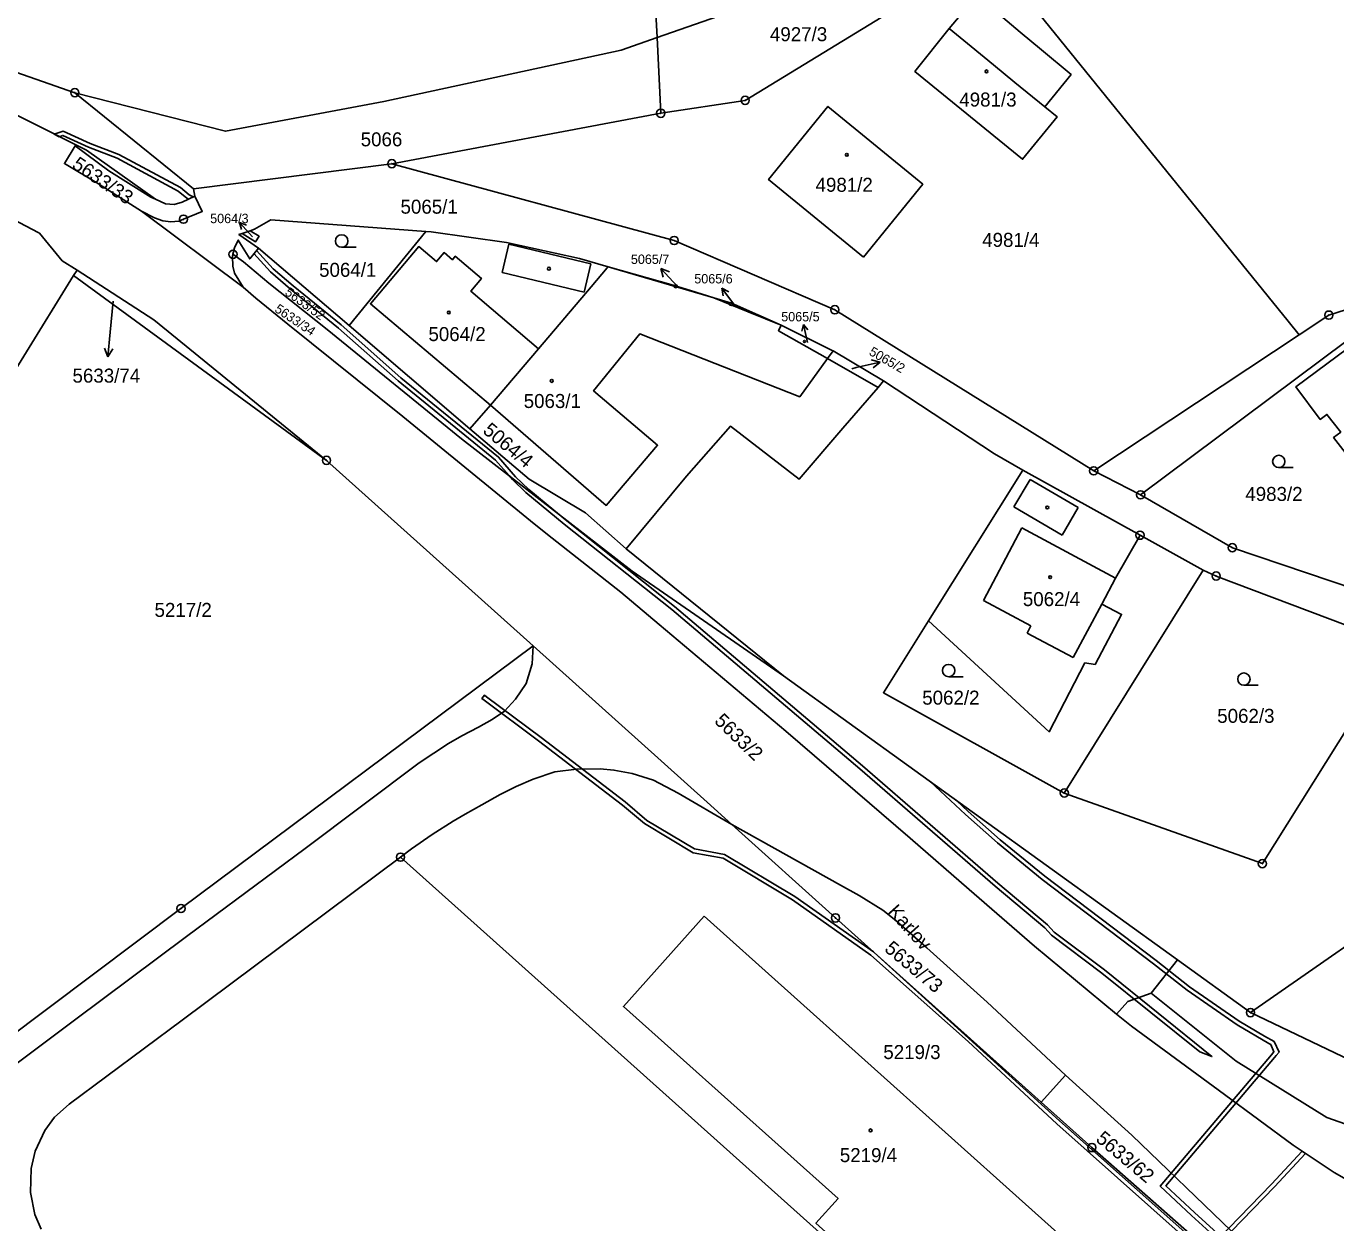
# Model space of a CAD drawing. Extents: x -644096 to -634268, y -1141430 to -1133463.
# Drawn here: x -637662.8 to -637503.7, y -1139368.7 to -1139223.3 of the extents above; entities that cross this region are included whole.
import ezdxf

# ---------------------------------------------------------------- set-up
doc = ezdxf.new("R2010")
doc.units = 0
for name, color, linetype in [('_CIVIL_CONSTRUCTION', 7, 'Continuous'), ('B_Hranice _3D', 7, 'Continuous'), ('M_Svah_Nasyp', 7, 'Continuous'), ('M_Svah_Zarez', 7, 'Continuous'), ('svrsek_osa_sjezdy', 7, 'Continuous'), ('svrsek_osa_terminal_VRT', 7, 'Continuous'), ('svrsek_osa_VRT', 7, 'Continuous'), ('svrsek_popisy_VRT', 7, 'Continuous'), ('terminal_VRT', 7, 'Continuous')]:
    doc.layers.add(name, color=color, linetype=linetype)

msp = doc.modelspace()

# ---------------------------------------------------------------- linework, layer by layer
at = {"layer": '_CIVIL_CONSTRUCTION'}
for centre, radius in [((-637656.88, -1139231.43), 0.5), ((-637656.88, -1139231.43), 0.0303), ((-637575.46, -1139232.36), 0.5), ((-637575.46, -1139232.36), 0.0303), ((-637585.71, -1139233.92), 0.5), ((-637585.71, -1139233.92), 0.0303), ((-637618.38, -1139240.05), 0.5), ((-637618.38, -1139240.05), 0.0303), ((-637643.68, -1139246.79), 0.5), ((-637643.68, -1139246.79), 0.0303), ((-637584.08, -1139249.38), 0.5), ((-637584.08, -1139249.38), 0.0303), ((-637637.67, -1139251.05), 0.5), ((-637637.67, -1139251.05), 0.0303), ((-637564.57, -1139257.79), 0.5), ((-637564.57, -1139257.79), 0.0303), ((-637504.57, -1139258.44), 0.5), ((-637504.57, -1139258.44), 0.0303), ((-637626.31, -1139276.08), 0.5), ((-637626.31, -1139276.08), 0.0303), ((-637533.12, -1139277.35), 0.5), ((-637533.12, -1139277.35), 0.0303), ((-637527.43, -1139280.27), 0.5), ((-637527.43, -1139280.27), 0.0303), ((-637527.5, -1139285.17), 0.5), ((-637527.5, -1139285.17), 0.0303), ((-637516.28, -1139286.69), 0.5), ((-637516.28, -1139286.69), 0.0303), ((-637518.25, -1139290.13), 0.5), ((-637518.25, -1139290.13), 0.0303), ((-637536.7, -1139316.48), 0.5), ((-637536.7, -1139316.48), 0.0303), ((-637617.32, -1139324.27), 0.5), ((-637617.32, -1139324.27), 0.0303), ((-637512.64, -1139325.06), 0.5), ((-637512.64, -1139325.06), 0.0303), ((-637643.99, -1139330.51), 0.5), ((-637643.99, -1139330.51), 0.0303), ((-637564.49, -1139331.65), 0.5), ((-637564.49, -1139331.65), 0.0303), ((-637514.08, -1139343.15), 0.5), ((-637514.08, -1139343.15), 0.0303), ((-637533.35, -1139359.54), 0.5), ((-637533.35, -1139359.54), 0.0303)]:
    msp.add_circle(centre, radius, dxfattribs=at)
at = {"layer": 'B_Hranice _3D'}
for points in [[(-637642.51, -1139244.08), (-637642.98, -1139243.83), (-637644.06, -1139242.96), (-637651.52, -1139238.93), (-637655.02, -1139237.6), (-637658.29, -1139236.08), (-637659.41, -1139236.45), (-637658.77, -1139236.77), (-637658.33, -1139236.62), (-637655.22, -1139238.06), (-637651.72, -1139239.39), (-637644.34, -1139243.38), (-637643.26, -1139244.25), (-637643.07, -1139244.35)], [(-637520.25, -1139347.92), (-637518.76, -1139348.49), (-637531.83, -1139337.96), (-637537.93, -1139333.4), (-637538.72, -1139332.51), (-637544.77, -1139327.42), (-637561.2, -1139313.18), (-637584.03, -1139293.82), (-637597.14, -1139283.44), (-637598.7, -1139282.14), (-637601.75, -1139279.61), (-637603.37, -1139278.07), (-637605.41, -1139275.68), (-637617.3, -1139266.04), (-637624.52, -1139259.63), (-637630.36, -1139254.89), (-637632.77, -1139252.83), (-637634.81, -1139250.58), (-637635.12, -1139250.97), (-637633.11, -1139253.19), (-637630.68, -1139255.27), (-637624.84, -1139260.01), (-637617.62, -1139266.42), (-637605.77, -1139276.04), (-637604.14, -1139277.93), (-637603.73, -1139278.41), (-637602.09, -1139279.99), (-637597.46, -1139283.82), (-637584.35, -1139294.2), (-637561.52, -1139313.56), (-637545.09, -1139327.8), (-637539.06, -1139332.87), (-637538.27, -1139333.76), (-637532.13, -1139338.36)], [(-637511.53, -1139363.97), (-637516.73, -1139369.35), (-637517.91, -1139370.57), (-637518.19, -1139370.87), (-637518.57, -1139371.61), (-637518.46, -1139372.62), (-637517.42, -1139373.54), (-637517.98, -1139372.51), (-637518.05, -1139371.71), (-637517.75, -1139371.08), (-637516.38, -1139369.68), (-637511.17, -1139364.31), (-637507.39, -1139360.27), (-637507.81, -1139359.99)]]:
    msp.add_lwpolyline(points, close=True, dxfattribs=at)
for points in [[(-637518.4, -1139373.06), (-637537.27, -1139356.31), (-637559.78, -1139335.87), (-637559.88, -1139335.78), (-637569.44, -1139329.05), (-637577.95, -1139323.93), (-637581.61, -1139323.25), (-637587.39, -1139319.8), (-637590.04, -1139317.56), (-637600.25, -1139309.75), (-637606.86, -1139304.81), (-637607.14, -1139304.6), (-637607.44, -1139305), (-637607.16, -1139305.21), (-637600.55, -1139310.15), (-637590.36, -1139317.94), (-637587.69, -1139320.2), (-637581.79, -1139323.73), (-637578.13, -1139324.41), (-637569.72, -1139329.47), (-637560.2, -1139336.18), (-637548.37, -1139346.64), (-637537.61, -1139356.67), (-637518.82, -1139373.36)], [(-637512.13, -1139375.39), (-637520.9, -1139367.43), (-637524.36, -1139364.18), (-637511.16, -1139348.61), (-637510.96, -1139348.37), (-637510.61, -1139347.95), (-637511.22, -1139346.67), (-637512.38, -1139346), (-637515.45, -1139344.21), (-637521.49, -1139340.01), (-637525.55, -1139336.81), (-637539.08, -1139326.6), (-637544.48, -1139322.17), (-637548.37, -1139318.72), (-637549.79, -1139317.39), (-637552.95, -1139315.11), (-637548.71, -1139319.08), (-637544.8, -1139322.55), (-637539.38, -1139327), (-637525.85, -1139337.21), (-637521.79, -1139340.41), (-637515.71, -1139344.63), (-637511.84, -1139346.89), (-637511.6, -1139347.03), (-637511.23, -1139347.92), (-637511.54, -1139348.29), (-637525.04, -1139364.22), (-637521.24, -1139367.79), (-637512.77, -1139375.49)]]:
    msp.add_lwpolyline(points, dxfattribs=at)
at = {"layer": 'M_Svah_Nasyp'}
for p, q in [((-637547.99, -1139225.83), (-637550.67, -1139223.64)), ((-637545.31, -1139228.03), (-637547.99, -1139225.83)), ((-637542.69, -1139230.17), (-637545.31, -1139228.03)), ((-637539.07, -1139233.14), (-637542.69, -1139230.17)), ((-637604.99, -1139253.25), (-637604.17, -1139249.81)), ((-637604.17, -1139249.81), (-637594.19, -1139252.21)), ((-637595.01, -1139255.65), (-637604.99, -1139253.25)), ((-637594.19, -1139252.21), (-637595.01, -1139255.65)), ((-637542.81, -1139281.72), (-637540.85, -1139278.4)), ((-637540.85, -1139278.4), (-637535, -1139281.81)), ((-637542.81, -1139281.72), (-637536.97, -1139285.15)), ((-637536.97, -1139285.15), (-637535, -1139281.81)), ((-637541.86, -1139284.28), (-637546.52, -1139293.08)), ((-637530.47, -1139290.37), (-637541.86, -1139284.28)), ((-637546.52, -1139293.08), (-637540.75, -1139296.18)), ((-637535.61, -1139300.04), (-637532.15, -1139293.53)), ((-637540.75, -1139296.18), (-637541.21, -1139297.05)), ((-637541.21, -1139297.05), (-637535.61, -1139300.04))]:
    msp.add_line(p, q, dxfattribs=at)
msp.add_lwpolyline([(-637606.41, -1139269.36), (-637620.97, -1139257.05), (-637615.11, -1139250.12), (-637612.95, -1139251.94), (-637612.03, -1139250.85), (-637611.02, -1139251.71), (-637610.67, -1139251.3), (-637607.5, -1139253.98), (-637608.8, -1139255.52), (-637600.58, -1139262.52)], dxfattribs=at)
at = {"layer": 'M_Svah_Zarez'}
for centre, radius in [((-637546.15, -1139228.84), 0.175), ((-637563.11, -1139238.98), 0.175), ((-637599.29, -1139252.8), 0.175), ((-637583.9, -1139254.94), 0.175), ((-637611.46, -1139258.12), 0.175), ((-637577.18, -1139257.09), 0.175), ((-637568.26, -1139261.63), 0.119), ((-637598.96, -1139266.43), 0.175), ((-637538.76, -1139281.8), 0.175), ((-637538.42, -1139290.27), 0.175), ((-637560.22, -1139357.46), 0.175)]:
    msp.add_circle(centre, radius, dxfattribs=at)
at = {"layer": 'svrsek_osa_sjezdy'}
for p, q in [((-637624.47, -1139250.19), (-637622.72, -1139250.19)), ((-637510.65, -1139276.96), (-637508.9, -1139276.96)), ((-637550.74, -1139302.36), (-637548.99, -1139302.36)), ((-637514.88, -1139303.39), (-637513.13, -1139303.39))]:
    msp.add_line(p, q, dxfattribs=at)
for centre in [(-637624.47, -1139249.44), (-637510.65, -1139276.21), (-637550.74, -1139301.61), (-637514.88, -1139302.64)]:
    msp.add_circle(centre, 0.75, dxfattribs=at)
at = {"layer": 'svrsek_osa_terminal_VRT'}
msp.add_arc((-642050.26, -1145189.6), 8802.25, 41.413152, 75.317049, dxfattribs=at)
at = {"layer": 'svrsek_popisy_VRT'}
for p, q in [((-637635.29, -1139248.93), (-637636.86, -1139247.19)), ((-637636.86, -1139247.19), (-637636.04, -1139247.51)), ((-637636.86, -1139247.19), (-637636.62, -1139248.03)), ((-637583.67, -1139254.97), (-637585.72, -1139252.78)), ((-637585.72, -1139252.78), (-637584.67, -1139253.17)), ((-637585.72, -1139252.78), (-637585.4, -1139253.85)), ((-637583.61, -1139255.03), (-637583.67, -1139254.97)), ((-637576.77, -1139257.25), (-637578.29, -1139255.16)), ((-637578.29, -1139255.16), (-637577.43, -1139255.61)), ((-637578.29, -1139255.16), (-637578.13, -1139256.11)), ((-637652.24, -1139256.73), (-637652.6, -1139260.51)), ((-637568.39, -1139259.59), (-637568.58, -1139260.4)), ((-637567.88, -1139261.78), (-637568.39, -1139259.59)), ((-637568.39, -1139259.59), (-637567.85, -1139260.23)), ((-637652.6, -1139260.51), (-637652.86, -1139263.5)), ((-637652.86, -1139263.5), (-637653.27, -1139262.46)), ((-637652.86, -1139263.5), (-637652.28, -1139262.55)), ((-637561.98, -1139264.82), (-637559.06, -1139264.15)), ((-637559.06, -1139264.15), (-637560.14, -1139263.88)), ((-637559.06, -1139264.15), (-637559.92, -1139264.86)), ((-637562.52, -1139264.95), (-637561.98, -1139264.82))]:
    msp.add_line(p, q, dxfattribs=at)
at = {"layer": 'terminal_VRT'}
for p, q in [((-637680.29, -1139223.23), (-637656.88, -1139231.43)), ((-637586.14, -1139224.72), (-637585.71, -1139233.92)), ((-637656.88, -1139231.43), (-637642.45, -1139243.11)), ((-637585.71, -1139233.92), (-637618.38, -1139240.05)), ((-637642.45, -1139243.11), (-637618.38, -1139240.05)), ((-637642.31, -1139243.98), (-637642.45, -1139243.11)), ((-637636.45, -1139255.04), (-637648.79, -1139245.82)), ((-637635.59, -1139248.2), (-637636.57, -1139248.52)), ((-637623.56, -1139259.7), (-637614.24, -1139248.29)), ((-637634.58, -1139250.29), (-637623.56, -1139259.7)), ((-637657.05, -1139253.61), (-637656.61, -1139252.99)), ((-637579.25, -1139256.33), (-637592.12, -1139252.59)), ((-637626.31, -1139276.08), (-637657.05, -1139253.61)), ((-637623.56, -1139259.7), (-637608.89, -1139272.24)), ((-637533.12, -1139277.35), (-637508.17, -1139260.83)), ((-637564.79, -1139262.79), (-637565.47, -1139263.72)), ((-637564.79, -1139262.79), (-637558.64, -1139266.44)), ((-637559.32, -1139267.23), (-637565.47, -1139263.72)), ((-637558.64, -1139266.44), (-637559.32, -1139267.23)), ((-637608.89, -1139272.24), (-637606.41, -1139269.36)), ((-637601.2, -1139298.6), (-637626.31, -1139276.08)), ((-637553.18, -1139295.56), (-637541.72, -1139277.28)), ((-637527.5, -1139285.17), (-637541.72, -1139277.28)), ((-637533.12, -1139277.35), (-637527.43, -1139280.27)), ((-637519.85, -1139289.41), (-637527.5, -1139285.17)), ((-637589.91, -1139286.83), (-637570.81, -1139302.23)), ((-637536.7, -1139316.48), (-637519.85, -1139289.41)), ((-637570.81, -1139302.23), (-637522.96, -1139336.74)), ((-637538.63, -1139394.75), (-637617.32, -1139324.27)), ((-637526.15, -1139340.81), (-637522.96, -1139336.74)), ((-637522.96, -1139336.74), (-637514.08, -1139343.15)), ((-637514.08, -1139343.15), (-637495.45, -1139352.05)), ((-637536.54, -1139350.73), (-637539.51, -1139354.02))]:
    msp.add_line(p, q, dxfattribs=at)
for points in [[(-637568.98, -1139190.45), (-637572.17, -1139205.14), (-637586.43, -1139219.52), (-637586.14, -1139224.72)], [(-637647.09, -1139244.37), (-637655.48, -1139238.42), (-637674.64, -1139228.79), (-637695.21, -1139220), (-637695.61, -1139221.04), (-637713.2, -1139213.66)], [(-637586.14, -1139224.72), (-637572.32, -1139219.85), (-637551.85, -1139213.63)], [(-637585.71, -1139233.92), (-637575.46, -1139232.36), (-637554.91, -1139219.79), (-637543.45, -1139217.27)], [(-637543.45, -1139217.27), (-637542.86, -1139218), (-637539.65, -1139221.97), (-637509.5, -1139259.19), (-637508.17, -1139260.83)], [(-637544.69, -1139221.84), (-637547.34, -1139219.62), (-637550.67, -1139223.64), (-637554.84, -1139228.84), (-637541.76, -1139239.5), (-637537.56, -1139234.37), (-637539.07, -1139233.14), (-637535.88, -1139229.23), (-637539.46, -1139226.23), (-637542.05, -1139224.06), (-637544.69, -1139221.84)], [(-637586.14, -1139224.72), (-637590.53, -1139226.27), (-637619.35, -1139232.5), (-637638.57, -1139236.11), (-637656.88, -1139231.43)], [(-637656.61, -1139252.99), (-637658.4, -1139251.83), (-637661.19, -1139248.49), (-637661.27, -1139248.44), (-637698.44, -1139228.93)], [(-637561.1, -1139251.41), (-637553.89, -1139242.54), (-637565.4, -1139233.1), (-637572.61, -1139241.97), (-637561.1, -1139251.41)], [(-637648.79, -1139245.82), (-637654, -1139242.51), (-637658.14, -1139240.03), (-637656.84, -1139237.9), (-637652.75, -1139240.9), (-637647.66, -1139244.11), (-637647.09, -1139244.37)], [(-637618.38, -1139240.05), (-637584.08, -1139249.38), (-637564.57, -1139257.79), (-637533.12, -1139277.35)], [(-637648.79, -1139245.82), (-637647.22, -1139246.61), (-637646.2, -1139246.98), (-637645.23, -1139247.09), (-637644.23, -1139247.02), (-637643.68, -1139246.79), (-637641.4, -1139245.85), (-637642.31, -1139243.98)], [(-637647.09, -1139244.37), (-637645.86, -1139244.93), (-637644.8, -1139245.01), (-637643.84, -1139244.72), (-637642.31, -1139243.98)], [(-637614.24, -1139248.29), (-637633.08, -1139246.85), (-637635.05, -1139248.02), (-637635.59, -1139248.2)], [(-637636.57, -1139248.52), (-637636.96, -1139248.65), (-637634.58, -1139250.29)], [(-637635.59, -1139248.2), (-637634.51, -1139248.87), (-637634.93, -1139249.52), (-637636.57, -1139248.52)], [(-637592.12, -1139252.59), (-637595.59, -1139251.58), (-637604.45, -1139249.64), (-637613.61, -1139248.34), (-637614.24, -1139248.29)], [(-637634.58, -1139250.29), (-637635.63, -1139251.61), (-637637.04, -1139249.33), (-637637.5, -1139250.28), (-637637.67, -1139251.05)], [(-637637.67, -1139251.05), (-637637.74, -1139251.34), (-637637.7, -1139252.5), (-637637.49, -1139253.34), (-637636.45, -1139255.04)], [(-637570.81, -1139302.23), (-637589.17, -1139289.52), (-637609.92, -1139273.46), (-637626.24, -1139260.17), (-637633.3, -1139254.56), (-637636.4, -1139251.95), (-637637.67, -1139251.05)], [(-637656.61, -1139252.99), (-637647.27, -1139259.03), (-637626.31, -1139276.08)], [(-637606.41, -1139269.36), (-637600.58, -1139262.52), (-637594.16, -1139254.99), (-637592.22, -1139252.71), (-637592.12, -1139252.59)], [(-637592.12, -1139252.59), (-637584.2, -1139254.81), (-637582.08, -1139255.43), (-637579.25, -1139256.33)], [(-637508.17, -1139260.83), (-637504.57, -1139258.44), (-637487.15, -1139252.84)], [(-637681.77, -1139319.47), (-637675.18, -1139283.01), (-637657.05, -1139253.61)], [(-637530.34, -1139343.33), (-637540.32, -1139335.09), (-637548.25, -1139328.2), (-637555.43, -1139321.96), (-637570.54, -1139308.96), (-637585.92, -1139296), (-637590.55, -1139292.08), (-637599.48, -1139285.07), (-637601.55, -1139283.44), (-637617.03, -1139270.76), (-637631.01, -1139259.52), (-637634.91, -1139256.38), (-637636.45, -1139255.04)], [(-637579.25, -1139256.33), (-637577.12, -1139257), (-637571.1, -1139259.66)], [(-637571.1, -1139259.66), (-637575.11, -1139258.03), (-637579.25, -1139256.33)], [(-637565.47, -1139263.72), (-637571.4, -1139260.34), (-637571.1, -1139259.66)], [(-637571.1, -1139259.66), (-637564.97, -1139262.68), (-637564.79, -1139262.79)], [(-637565.47, -1139263.72), (-637568.82, -1139268.36), (-637588.24, -1139260.7), (-637593.88, -1139267.63), (-637586.1, -1139274.25), (-637592.33, -1139281.56), (-637606.41, -1139269.36)], [(-637527.43, -1139280.27), (-637502.32, -1139261.53), (-637499.79, -1139260.65)], [(-637493.85, -1139268.64), (-637496.61, -1139270.81), (-637492.38, -1139276.31), (-637498.22, -1139280.76), (-637503.99, -1139273.31), (-637503.11, -1139272.65), (-637504.79, -1139270.49), (-637505.61, -1139271.11), (-637508.59, -1139267.17), (-637499.79, -1139260.65)], [(-637559.32, -1139267.23), (-637563.58, -1139272.18), (-637568.9, -1139278.35), (-637577.24, -1139271.92), (-637582.59, -1139277.98), (-637589.91, -1139286.83)], [(-637541.72, -1139277.28), (-637545.19, -1139275.3), (-637558.64, -1139266.44)], [(-637589.91, -1139286.83), (-637594.84, -1139282.45), (-637601.71, -1139278.37), (-637608.89, -1139272.24)], [(-637527.43, -1139280.27), (-637516.28, -1139286.69), (-637498.29, -1139292.77)], [(-637527.5, -1139285.17), (-637530.47, -1139290.37), (-637532.15, -1139293.53), (-637529.73, -1139294.8), (-637532.96, -1139300.88), (-637534.2, -1139300.68), (-637538.52, -1139309.04), (-637553.18, -1139295.56)], [(-637495.73, -1139298.1), (-637500.12, -1139296.97), (-637518.25, -1139290.13), (-637519.85, -1139289.41)], [(-637536.7, -1139316.48), (-637558.66, -1139304.31), (-637553.18, -1139295.56)], [(-637686.82, -1139362.64), (-637643.99, -1139330.51), (-637601.2, -1139298.6)], [(-637601.2, -1139298.6), (-637601.34, -1139300.81), (-637602.06, -1139303.2), (-637603.35, -1139305.09), (-637604.7, -1139306.55), (-637606.21, -1139307.55), (-637607.87, -1139308.47), (-637609.87, -1139309.54), (-637611.48, -1139310.45), (-637615.04, -1139312.83), (-637628.89, -1139323.2), (-637643.32, -1139333.9), (-637656.91, -1139344.08), (-637668.95, -1139353.06), (-637670.36, -1139354.27), (-637671.63, -1139355.56), (-637673.31, -1139357.64), (-637674.73, -1139359.73), (-637677.7, -1139365.23), (-637680.93, -1139370.57)], [(-637577.07, -1139320.29), (-637580.07, -1139317.58), (-637601.2, -1139298.6)], [(-637495.73, -1139298.1), (-637512.64, -1139325.06), (-637536.7, -1139316.48)], [(-637469.15, -1139304.19), (-637470.76, -1139313.03), (-637514.08, -1139343.15)], [(-637617.32, -1139324.27), (-637615.98, -1139323.27), (-637613.47, -1139321.53), (-637610.92, -1139319.92), (-637609.45, -1139319.04), (-637607.46, -1139317.92), (-637605.22, -1139316.68), (-637603.28, -1139315.69), (-637601.22, -1139314.8), (-637598.59, -1139313.92), (-637595.94, -1139313.6), (-637593.08, -1139313.54), (-637591.41, -1139313.69), (-637589.17, -1139314.11), (-637586.59, -1139314.91), (-637583.58, -1139316.51), (-637577.07, -1139320.29)], [(-637577.07, -1139320.29), (-637563.9, -1139327.67), (-637561.62, -1139328.94), (-637558.74, -1139330.71), (-637557.14, -1139331.97), (-637553.41, -1139335.27), (-637546.08, -1139341.9), (-637536.54, -1139350.73)], [(-637539.51, -1139354.02), (-637564.49, -1139331.65), (-637577.07, -1139320.29)], [(-637660.95, -1139369.47), (-637661.73, -1139367.67), (-637662.27, -1139364.99), (-637662.2, -1139362.1), (-637661.71, -1139359.96), (-637660.54, -1139357.45), (-637659.34, -1139355.83), (-637657.55, -1139354.26), (-637643.83, -1139344.06), (-637617.32, -1139324.27)], [(-637580.44, -1139331.44), (-637531.64, -1139375.18), (-637544.15, -1139389.09), (-637566.86, -1139368.72), (-637564.17, -1139365.72), (-637590.25, -1139342.39), (-637580.44, -1139331.44)], [(-637530.34, -1139343.33), (-637528.99, -1139341.82), (-637526.15, -1139340.81)], [(-637398.56, -1139348.02), (-637423.9, -1139351.76), (-637435.01, -1139353.21), (-637446.35, -1139354.42), (-637451.33, -1139354.65), (-637461.64, -1139355.27), (-637476.57, -1139358.44), (-637486.09, -1139359.22), (-637495.61, -1139358.46), (-637500.3, -1139357.48), (-637504.81, -1139355.88), (-637515.84, -1139349.06), (-637526.15, -1139340.81)], [(-637452.08, -1139362.88), (-637458.92, -1139366.15), (-637461.99, -1139367.57), (-637465.34, -1139368.24), (-637467.9, -1139368.2), (-637470.9, -1139367.55), (-637473.73, -1139366.48), (-637476.47, -1139365.33), (-637479.8, -1139364.41), (-637483.96, -1139363.93), (-637487.94, -1139364.13), (-637490.83, -1139364.6), (-637494.9, -1139364.84), (-637499.88, -1139364.25), (-637502.72, -1139363.25), (-637503.91, -1139362.59), (-637508.89, -1139359.27), (-637517.22, -1139353.1), (-637528.55, -1139344.8), (-637530.34, -1139343.33)], [(-637536.54, -1139350.73), (-637528.49, -1139358.02), (-637516.38, -1139369.68)], [(-637513.7, -1139376.81), (-637533.35, -1139359.54), (-637539.51, -1139354.02)]]:
    msp.add_lwpolyline(points, dxfattribs=at)

# ---------------------------------------------------------------- texts
at = {"layer": 'svrsek_osa_VRT'}
for s, height, p in [('4927/3', 1.7, (-637572.45, -1139225.17)), ('4981/3', 1.7, (-637549.45, -1139233.11)), ('5066', 1.7, (-637622.16, -1139237.94)), ('4981/2', 1.7, (-637566.91, -1139243.46)), ('5065/1', 1.7, (-637617.32, -1139246.12)), ('5064/3', 1.14, (-637640.44, -1139247.27)), ('4981/4', 1.7, (-637546.67, -1139250.15)), ('5065/7', 1.14, (-637589.34, -1139252.22)), ('5064/1', 1.7, (-637627.21, -1139253.79)), ('5065/6', 1.14, (-637581.64, -1139254.59)), ('5065/5', 1.14, (-637571.08, -1139259.2)), ('5064/2', 1.7, (-637613.93, -1139261.59)), ('5633/74', 1.7, (-637657.16, -1139266.64)), ('5063/1', 1.7, (-637602.36, -1139269.72)), ('4983/2', 1.7, (-637514.71, -1139281.01)), ('5062/4', 1.7, (-637541.73, -1139293.78)), ('5217/2', 1.7, (-637647.2, -1139295.09)), ('5062/2', 1.7, (-637553.95, -1139305.75)), ('5062/3', 1.7, (-637518.12, -1139307.96)), ('5219/3', 1.7, (-637558.68, -1139348.79)), ('5219/4', 1.7, (-637563.96, -1139361.31))]:
    msp.add_text(s, height=height, dxfattribs=at).set_placement(p)
for s, height, rotation, p in [('5633/33', 1.7, 326, (-637657.35, -1139240.49)), ('5633/52', 1.139, 324, (-637631.46, -1139255.89)), ('5633/34', 1.139, 326, (-637632.71, -1139257.95)), ('5065/2', 1.139, 330, (-637560.51, -1139263.2)), ('5064/4', 1.7, 320, (-637607.44, -1139272.65)), ('5633/2', 1.7, 316, (-637579.3, -1139307.86)), ('5633/73', 1.7, 320, (-637558.65, -1139335.59)), ('5633/62', 1.7, 320, (-637532.98, -1139358.68))]:
    msp.add_text(s, height=height, rotation=rotation, dxfattribs=at).set_placement(p)
at = {"layer": 'svrsek_popisy_VRT'}
msp.add_text('Karlov', height=1.7, rotation=312, dxfattribs=at).set_placement((-637558.23, -1139330.96))

doc.saveas('drawing.dxf')
